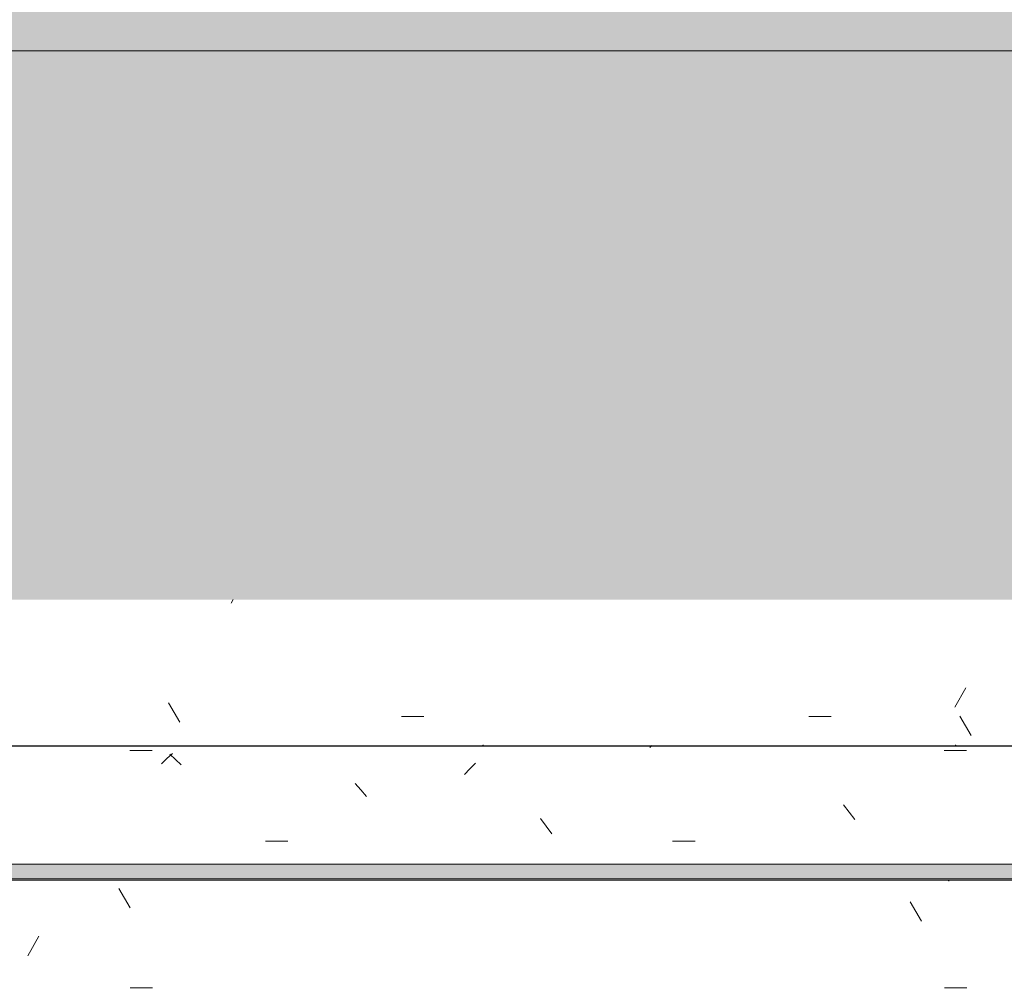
# Model space of a CAD drawing. Header units: millimetres. Extents: x -62758 to 78208, y -26429 to 33271.
# Tile 764 of 1056: x -17233 to -15759, y 30075 to 31523. Entities that reach past the tile are written whole.
import ezdxf

# ---------------------------------------------------------------- set-up
doc = ezdxf.new("R2010")
doc.units = ezdxf.units.MM
for name, color, linetype, lineweight in [('A-FLOR', 192, 'Continuous', 18), ('A-FLOR-PATT', 8, 'Continuous', 18), ('A-GENM', 13, 'Continuous', 9)]:
    doc.layers.add(name, color=color, linetype=linetype, lineweight=lineweight)
pattern_1 = [(0, (0, 0), (812.8, 203.2), [33.528, -576.072, 33.528, -576.072, -3251.2]), (0, (0, 0), (812.8, 203.2), [-1219.2, 33.528, -1185.672, 33.528, -576.072, -1422.4]), (0, (0, 0), (812.8, 203.2), [-3048, 33.528, -372.872, 33.528, -982.472]), (120, (304.8, 101.6), (-582.3764, 602.30545), [33.528, -576.072, 33.528, -576.072, -3251.2]), (120, (304.8, 101.6), (-582.3764, 602.30545), [-1219.2, 33.528, -1185.672, 33.528, -576.072, -1422.4]), (120, (304.8, 101.6), (-582.3764, 602.30545), [-3048, 33.528, -372.872, 33.528, -982.472]), (240, (406.4, 508), (-230.4236, -805.50545), [33.528, -576.072, 33.528, -576.072, -3251.2]), (240, (406.4, 508), (-230.4236, -805.50545), [-1219.2, 33.528, -1185.672, 33.528, -576.072, -1422.4]), (240, (406.4, 508), (-230.4236, -805.50545), [-3048, 33.528, -372.872, 33.528, -982.472])]

# ---------------------------------------------------------------- blocks, each defined once
blk = doc.blocks.new('FP_178-PLANTA DE IMPERMEABILIZAÇÃO - TÉRREO')
at = {"layer": 'A-GENM', "lineweight": 5}
for p, q in [((-15843.9, 30235.5), (-15844, 30235.6)), ((-15843.8, 30235.4), (-15843.9, 30235.5)), ((-15843.7, 30235.3), (-15843.8, 30235.4)), ((-15843.6, 30235.2), (-15843.7, 30235.3)), ((-15843.5, 30235.1), (-15843.6, 30235.2)), ((-15843.4, 30235), (-15843.5, 30235.1)), ((-15843.3, 30234.9), (-15843.4, 30235)), ((-15843.2, 30234.8), (-15843.3, 30234.9)), ((-15843.1, 30234.7), (-15843.2, 30234.8)), ((-15843, 30234.7), (-15843.1, 30234.7)), ((-15842.9, 30234.6), (-15843, 30234.7)), ((-15842.8, 30234.6), (-15842.9, 30234.6)), ((-15842.7, 30234.5), (-15842.8, 30234.6)), ((-15842.6, 30234.5), (-15842.7, 30234.5)), ((-15842.5, 30234.5), (-15842.6, 30234.5)), ((-15842.4, 30234.4), (-15842.5, 30234.5)), ((-15842.3, 30234.4), (-15842.4, 30234.4)), ((-15842.2, 30234.4), (-15842.3, 30234.4))]:
    blk.add_line(p, q, dxfattribs=at)
blk = doc.blocks.new('FP_179-PLANTA DE IMPERMEABILIZAÇÃO - TÉRREO')
at = {"layer": 'A-GENM', "lineweight": 5}
for p, q in [((-16540.6, 30436.9), (-16540.7, 30436.8)), ((-16540.5, 30437), (-16540.6, 30436.9)), ((-16540.4, 30437.1), (-16540.5, 30437)), ((-16540.3, 30437.2), (-16540.4, 30437.1)), ((-16540.2, 30437.2), (-16540.3, 30437.2)), ((-16540.1, 30437.3), (-16540.2, 30437.2)), ((-16540, 30437.3), (-16540.1, 30437.3)), ((-16539.9, 30437.4), (-16540, 30437.3)), ((-16539.8, 30437.4), (-16539.9, 30437.4)), ((-16539.7, 30437.4), (-16539.8, 30437.4)), ((-16539.6, 30437.5), (-16539.7, 30437.4)), ((-16539.5, 30437.5), (-16539.6, 30437.5)), ((-16539.4, 30437.5), (-16539.5, 30437.5)), ((-15832.8, 30437.5), (-15832.9, 30437.5)), ((-15832.7, 30437.5), (-15832.8, 30437.5)), ((-15832.6, 30437.4), (-15832.7, 30437.5)), ((-15832.5, 30437.4), (-15832.6, 30437.4)), ((-15832.4, 30437.4), (-15832.5, 30437.4)), ((-15832.3, 30437.3), (-15832.4, 30437.4)), ((-15832.2, 30437.3), (-15832.3, 30437.3)), ((-15832.1, 30437.2), (-15832.2, 30437.3)), ((-15832, 30437.2), (-15832.1, 30437.2)), ((-15832, 30437.1), (-15832, 30437.2)), ((-15831.9, 30437), (-15832, 30437.1)), ((-15831.8, 30436.9), (-15831.9, 30437)), ((-15831.7, 30436.8), (-15831.8, 30436.9))]:
    blk.add_line(p, q, dxfattribs=at)
blk = doc.blocks.new('FP_181-PLANTA DE IMPERMEABILIZAÇÃO - TÉRREO')
at = {"layer": 'A-GENM', "lineweight": 5}
for p, q in [((-15843.9, 30235.5), (-15844, 30235.6)), ((-15843.8, 30235.4), (-15843.9, 30235.5)), ((-15843.7, 30235.3), (-15843.8, 30235.4)), ((-15843.6, 30235.2), (-15843.7, 30235.3)), ((-15843.5, 30235.1), (-15843.6, 30235.2)), ((-15843.4, 30235), (-15843.5, 30235.1)), ((-15843.3, 30234.9), (-15843.4, 30235)), ((-15843.2, 30234.8), (-15843.3, 30234.9)), ((-15843.1, 30234.7), (-15843.2, 30234.8)), ((-15843, 30234.7), (-15843.1, 30234.7)), ((-15842.9, 30234.6), (-15843, 30234.7)), ((-15842.8, 30234.6), (-15842.9, 30234.6)), ((-15842.7, 30234.5), (-15842.8, 30234.6)), ((-15842.6, 30234.5), (-15842.7, 30234.5)), ((-15842.5, 30234.5), (-15842.6, 30234.5)), ((-15842.4, 30234.4), (-15842.5, 30234.5)), ((-15842.3, 30234.4), (-15842.4, 30234.4)), ((-15842.2, 30234.4), (-15842.3, 30234.4))]:
    blk.add_line(p, q, dxfattribs=at)
blk = doc.blocks.new('FP_182-PLANTA DE IMPERMEABILIZAÇÃO - TÉRREO')
at = {"layer": 'A-GENM', "lineweight": 5}
for p, q in [((-16540.6, 30436.9), (-16540.7, 30436.8)), ((-16540.5, 30437), (-16540.6, 30436.9)), ((-16540.4, 30437.1), (-16540.5, 30437)), ((-16540.3, 30437.2), (-16540.4, 30437.1)), ((-16540.2, 30437.2), (-16540.3, 30437.2)), ((-16540.1, 30437.3), (-16540.2, 30437.2)), ((-16540, 30437.3), (-16540.1, 30437.3)), ((-16539.9, 30437.4), (-16540, 30437.3)), ((-16539.8, 30437.4), (-16539.9, 30437.4)), ((-16539.7, 30437.4), (-16539.8, 30437.4)), ((-16539.6, 30437.5), (-16539.7, 30437.4)), ((-16539.5, 30437.5), (-16539.6, 30437.5)), ((-16539.4, 30437.5), (-16539.5, 30437.5)), ((-15832.9, 30437.5), (-15833, 30437.5)), ((-15832.8, 30437.5), (-15832.9, 30437.5)), ((-15832.7, 30437.4), (-15832.8, 30437.5)), ((-15832.6, 30437.4), (-15832.7, 30437.4)), ((-15832.5, 30437.4), (-15832.6, 30437.4)), ((-15832.4, 30437.3), (-15832.5, 30437.4)), ((-15832.3, 30437.3), (-15832.4, 30437.3)), ((-15832.2, 30437.2), (-15832.3, 30437.3)), ((-15832.1, 30437.2), (-15832.2, 30437.2)), ((-15832, 30437.1), (-15832.1, 30437.2)), ((-15831.9, 30437), (-15832, 30437.1)), ((-15831.8, 30436.9), (-15831.9, 30437)), ((-15831.7, 30436.8), (-15831.8, 30436.9))]:
    blk.add_line(p, q, dxfattribs=at)
blk = doc.blocks.new('FP_183-PLANTA DE IMPERMEABILIZAÇÃO - TÉRREO')
at = {"layer": 'A-GENM', "lineweight": 5}
for p, q in [((-15843.9, 30235.5), (-15844, 30235.6)), ((-15843.8, 30235.4), (-15843.9, 30235.5)), ((-15843.7, 30235.2), (-15843.8, 30235.4)), ((-15843.6, 30235.1), (-15843.7, 30235.2)), ((-15843.5, 30235), (-15843.6, 30235.1)), ((-15843.4, 30235), (-15843.5, 30235)), ((-15843.3, 30234.9), (-15843.4, 30235)), ((-15843.2, 30234.8), (-15843.3, 30234.9)), ((-15843.1, 30234.7), (-15843.2, 30234.8)), ((-15843, 30234.7), (-15843.1, 30234.7)), ((-15842.9, 30234.6), (-15843, 30234.7)), ((-15842.8, 30234.6), (-15842.9, 30234.6)), ((-15842.7, 30234.5), (-15842.8, 30234.6)), ((-15842.6, 30234.5), (-15842.7, 30234.5)), ((-15842.5, 30234.5), (-15842.6, 30234.5)), ((-15842.4, 30234.4), (-15842.5, 30234.5)), ((-15842.3, 30234.4), (-15842.4, 30234.4)), ((-15842.2, 30234.4), (-15842.3, 30234.4))]:
    blk.add_line(p, q, dxfattribs=at)
blk = doc.blocks.new('FP_184-PLANTA DE IMPERMEABILIZAÇÃO - TÉRREO')
at = {"layer": 'A-GENM', "lineweight": 5}
for p, q in [((-16540.6, 30436.9), (-16540.7, 30436.8)), ((-16540.5, 30437), (-16540.6, 30436.9)), ((-16540.4, 30437.1), (-16540.5, 30437)), ((-16540.3, 30437.2), (-16540.4, 30437.1)), ((-16540.2, 30437.2), (-16540.3, 30437.2)), ((-16540.1, 30437.3), (-16540.2, 30437.2)), ((-16540, 30437.3), (-16540.1, 30437.3)), ((-16539.9, 30437.4), (-16540, 30437.3)), ((-16539.8, 30437.4), (-16539.9, 30437.4)), ((-16539.7, 30437.4), (-16539.8, 30437.4)), ((-16539.6, 30437.5), (-16539.7, 30437.4)), ((-16539.5, 30437.5), (-16539.6, 30437.5)), ((-16539.4, 30437.5), (-16539.5, 30437.5)), ((-15832.9, 30437.5), (-15833, 30437.5)), ((-15832.8, 30437.5), (-15832.9, 30437.5)), ((-15832.7, 30437.4), (-15832.8, 30437.5)), ((-15832.6, 30437.4), (-15832.7, 30437.4)), ((-15832.5, 30437.4), (-15832.6, 30437.4)), ((-15832.4, 30437.3), (-15832.5, 30437.4)), ((-15832.3, 30437.3), (-15832.4, 30437.3)), ((-15832.2, 30437.2), (-15832.3, 30437.3)), ((-15832.1, 30437.2), (-15832.2, 30437.2)), ((-15832, 30437.1), (-15832.1, 30437.2)), ((-15831.9, 30437), (-15832, 30437.1)), ((-15831.8, 30436.9), (-15831.9, 30437)), ((-15831.7, 30436.8), (-15831.8, 30436.9))]:
    blk.add_line(p, q, dxfattribs=at)
blk = doc.blocks.new('FP_185-PLANTA DE IMPERMEABILIZAÇÃO - TÉRREO')
at = {"layer": 'A-GENM', "lineweight": 5}
for p, q in [((-15843.9, 30235.4), (-15844, 30235.6)), ((-15843.8, 30235.3), (-15843.9, 30235.4)), ((-15843.7, 30235.2), (-15843.8, 30235.3)), ((-15843.6, 30235.1), (-15843.7, 30235.2)), ((-15843.5, 30235), (-15843.6, 30235.1)), ((-15843.4, 30234.9), (-15843.5, 30235)), ((-15843.3, 30234.9), (-15843.4, 30234.9)), ((-15843.2, 30234.8), (-15843.3, 30234.9)), ((-15843.1, 30234.7), (-15843.2, 30234.8)), ((-15843, 30234.7), (-15843.1, 30234.7)), ((-15842.9, 30234.6), (-15843, 30234.7)), ((-15842.8, 30234.6), (-15842.9, 30234.6)), ((-15842.7, 30234.5), (-15842.8, 30234.6)), ((-15842.6, 30234.5), (-15842.7, 30234.5)), ((-15842.5, 30234.5), (-15842.6, 30234.5)), ((-15842.4, 30234.4), (-15842.5, 30234.5)), ((-15842.3, 30234.4), (-15842.4, 30234.4)), ((-15842.2, 30234.4), (-15842.3, 30234.4))]:
    blk.add_line(p, q, dxfattribs=at)
blk = doc.blocks.new('FP_186-PLANTA DE IMPERMEABILIZAÇÃO - TÉRREO')
at = {"layer": 'A-GENM', "lineweight": 5}
for p, q in [((-16540.5, 30436.9), (-16540.6, 30436.8)), ((-16540.4, 30437), (-16540.5, 30436.9)), ((-16540.3, 30437.1), (-16540.4, 30437)), ((-16540.2, 30437.2), (-16540.3, 30437.1)), ((-16540.1, 30437.2), (-16540.2, 30437.2)), ((-16540, 30437.3), (-16540.1, 30437.3)), ((-16540.1, 30437.3), (-16540.1, 30437.2)), ((-16539.9, 30437.4), (-16540, 30437.3)), ((-16539.8, 30437.4), (-16539.9, 30437.4)), ((-16539.7, 30437.4), (-16539.8, 30437.4)), ((-16539.6, 30437.5), (-16539.7, 30437.4)), ((-16539.5, 30437.5), (-16539.6, 30437.5)), ((-16539.4, 30437.5), (-16539.5, 30437.5)), ((-15832.9, 30437.5), (-15833, 30437.5)), ((-15832.8, 30437.5), (-15832.9, 30437.5)), ((-15832.7, 30437.4), (-15832.8, 30437.5)), ((-15832.6, 30437.4), (-15832.7, 30437.4)), ((-15832.5, 30437.4), (-15832.6, 30437.4)), ((-15832.4, 30437.3), (-15832.5, 30437.4)), ((-15832.3, 30437.3), (-15832.4, 30437.3)), ((-15832.2, 30437.2), (-15832.3, 30437.3)), ((-15832.1, 30437.2), (-15832.2, 30437.2)), ((-15832, 30437.1), (-15832.1, 30437.2)), ((-15831.9, 30437), (-15832, 30437.1)), ((-15831.8, 30436.9), (-15831.9, 30437)), ((-15831.7, 30436.8), (-15831.8, 30436.9))]:
    blk.add_line(p, q, dxfattribs=at)
blk = doc.blocks.new('FP_187-PLANTA DE IMPERMEABILIZAÇÃO - TÉRREO')
at = {"layer": 'A-GENM', "color": 130, "lineweight": 5}
blk.add_line((-18567, 30235.6), (-11022.5, 30235.6), dxfattribs=at)
at = {"layer": 'A-GENM', "lineweight": 5}
for p, q in [((-15843.9, 30235.4), (-15844, 30235.5)), ((-15843.8, 30235.3), (-15843.9, 30235.4)), ((-15843.7, 30235.2), (-15843.8, 30235.3)), ((-15843.6, 30235.1), (-15843.7, 30235.2)), ((-15843.5, 30235), (-15843.6, 30235.1)), ((-15843.4, 30234.9), (-15843.5, 30235)), ((-15843.3, 30234.8), (-15843.4, 30234.9)), ((-15843.2, 30234.8), (-15843.3, 30234.8)), ((-15843.1, 30234.7), (-15843.2, 30234.8)), ((-15843, 30234.6), (-15843.1, 30234.7)), ((-15842.9, 30234.6), (-15843, 30234.6)), ((-15842.8, 30234.5), (-15842.9, 30234.6)), ((-15842.7, 30234.5), (-15842.8, 30234.5)), ((-15842.6, 30234.5), (-15842.7, 30234.5)), ((-15842.5, 30234.4), (-15842.6, 30234.5)), ((-15842.4, 30234.4), (-15842.5, 30234.4)), ((-15842.3, 30234.4), (-15842.4, 30234.4))]:
    blk.add_line(p, q, dxfattribs=at)
blk = doc.blocks.new('FP_188-PLANTA DE IMPERMEABILIZAÇÃO - TÉRREO')
at = {"layer": 'A-GENM', "lineweight": 5}
for p, q in [((-16540.5, 30436.9), (-16540.6, 30436.8)), ((-16540.4, 30437), (-16540.5, 30436.9)), ((-16540.3, 30437.1), (-16540.4, 30437)), ((-16540.2, 30437.2), (-16540.3, 30437.1)), ((-16540.1, 30437.2), (-16540.2, 30437.2)), ((-16540, 30437.3), (-16540.1, 30437.2)), ((-16539.9, 30437.3), (-16540, 30437.3)), ((-16539.8, 30437.4), (-16539.9, 30437.3)), ((-16539.7, 30437.4), (-16539.8, 30437.4)), ((-16539.6, 30437.4), (-16539.7, 30437.4)), ((-16539.5, 30437.5), (-16539.6, 30437.4)), ((-16539.4, 30437.5), (-16539.5, 30437.5)), ((-16539.3, 30437.5), (-16539.4, 30437.5)), ((-15832.9, 30437.5), (-15833, 30437.5)), ((-15832.8, 30437.5), (-15832.9, 30437.5)), ((-15832.7, 30437.4), (-15832.8, 30437.5)), ((-15832.6, 30437.4), (-15832.7, 30437.4)), ((-15832.5, 30437.4), (-15832.6, 30437.4)), ((-15832.4, 30437.3), (-15832.5, 30437.4)), ((-15832.3, 30437.3), (-15832.4, 30437.3)), ((-15832.2, 30437.2), (-15832.3, 30437.3)), ((-15832.1, 30437.2), (-15832.2, 30437.2)), ((-15832, 30437.1), (-15832.1, 30437.2)), ((-15831.9, 30437), (-15832, 30437.1)), ((-15831.8, 30436.9), (-15831.9, 30437)), ((-15831.7, 30436.8), (-15831.8, 30436.9))]:
    blk.add_line(p, q, dxfattribs=at)
blk = doc.blocks.new('FP_189-PLANTA DE IMPERMEABILIZAÇÃO - TÉRREO')
at = {"layer": 'A-GENM', "lineweight": 5}
for p, q in [((-17068.8, 30429.5), (-17035.3, 30429.5)), ((-17004.6, 30425.1), (-17013, 30417.5)), ((-17000.3, 30416.1), (-17008.7, 30423.8)), ((-16286.9, 30436.8), (-16290.2, 30434.1)), ((-15849.6, 30429.5), (-15816.1, 30429.5)), ((-17013, 30417.5), (-17021.3, 30409.5)), ((-16991.9, 30408), (-17000.3, 30416.1)), ((-16551, 30410.5), (-16559.4, 30402.2)), ((-16559.4, 30402.2), (-16567.8, 30393.4)), ((-16722.8, 30370.8), (-16731.1, 30380.3)), ((-16714.4, 30360.8), (-16722.8, 30370.8)), ((-15991.6, 30337.3), (-16000, 30348)), ((-15983.2, 30326.3), (-15991.6, 30337.3)), ((-16445.2, 30316.5), (-16453.6, 30327.7)), ((-16436.8, 30305), (-16445.2, 30316.5)), ((-16865.6, 30293.6), (-16832.1, 30293.6)), ((-16256, 30293.6), (-16222.5, 30293.6))]:
    blk.add_line(p, q, dxfattribs=at)
blk = doc.blocks.new('FP_190-PLANTA DE IMPERMEABILIZAÇÃO - TÉRREO')
at = {"layer": 'A-GENM', "color": 130, "lineweight": 5}
blk.add_line((-11022.5, 30436.3), (-18567, 30436.3), dxfattribs=at)
at = {"layer": 'A-GENM', "lineweight": 5}
for p, q in [((-16540.5, 30436.9), (-16540.6, 30436.8)), ((-16540.4, 30437), (-16540.5, 30436.9)), ((-16540.3, 30437.1), (-16540.4, 30437)), ((-16540.2, 30437.2), (-16540.3, 30437.1)), ((-16540.1, 30437.2), (-16540.2, 30437.2)), ((-16540, 30437.3), (-16540.1, 30437.2)), ((-16539.9, 30437.3), (-16540, 30437.3)), ((-16539.8, 30437.4), (-16539.9, 30437.3)), ((-16539.7, 30437.4), (-16539.8, 30437.4)), ((-16539.6, 30437.4), (-16539.7, 30437.4)), ((-16539.5, 30437.5), (-16539.6, 30437.4)), ((-16539.4, 30437.5), (-16539.5, 30437.5)), ((-16539.3, 30437.5), (-16539.4, 30437.5)), ((-15832.9, 30437.5), (-15833, 30437.5)), ((-15832.8, 30437.5), (-15832.9, 30437.5)), ((-15832.7, 30437.4), (-15832.8, 30437.5)), ((-15832.6, 30437.4), (-15832.7, 30437.4)), ((-15832.5, 30437.4), (-15832.6, 30437.4)), ((-15832.4, 30437.3), (-15832.5, 30437.4)), ((-15832.3, 30437.3), (-15832.4, 30437.3)), ((-15832.2, 30437.2), (-15832.3, 30437.3)), ((-15832.1, 30437.2), (-15832.2, 30437.2)), ((-15832, 30437.1), (-15832.1, 30437.2)), ((-15831.9, 30437), (-15832, 30437.1)), ((-15831.8, 30436.9), (-15831.9, 30437)), ((-15831.7, 30436.8), (-15831.8, 30436.9))]:
    blk.add_line(p, q, dxfattribs=at)
blk = doc.blocks.new('Brises20 - Brises-4973484-PLANTA DE IMPERMEABILIZAÇÃO - TÉRREO')
at = {"layer": 'A-GENM', "lineweight": 5}
blk.add_hatch(color=41, dxfattribs=at).paths.add_polyline_path([(-18568.6, 30237.3), (-11022.5, 30237.3), (-11022.5, 30259.2), (-18568.6, 30259.2), (-18568.6, 30242.8)])
at = {"layer": 'A-GENM', "color": 130, "lineweight": 5}
blk.add_line((-11022.5, 30435.8), (-18567, 30435.8), dxfattribs=at)
at = {"layer": 'A-GENM', "color": 90}
for p, q in [((-11022.5, 30259.2), (-18568.6, 30259.2)), ((-18568.6, 30237.3), (-11022.5, 30237.3))]:
    blk.add_line(p, q, dxfattribs=at)
at = {"layer": 'A-GENM', "color": 130, "lineweight": 5}
for name in ['FP_190-PLANTA DE IMPERMEABILIZAÇÃO - TÉRREO', 'FP_189-PLANTA DE IMPERMEABILIZAÇÃO - TÉRREO', 'FP_179-PLANTA DE IMPERMEABILIZAÇÃO - TÉRREO', 'FP_182-PLANTA DE IMPERMEABILIZAÇÃO - TÉRREO', 'FP_184-PLANTA DE IMPERMEABILIZAÇÃO - TÉRREO', 'FP_186-PLANTA DE IMPERMEABILIZAÇÃO - TÉRREO', 'FP_188-PLANTA DE IMPERMEABILIZAÇÃO - TÉRREO', 'FP_187-PLANTA DE IMPERMEABILIZAÇÃO - TÉRREO', 'FP_178-PLANTA DE IMPERMEABILIZAÇÃO - TÉRREO', 'FP_181-PLANTA DE IMPERMEABILIZAÇÃO - TÉRREO', 'FP_183-PLANTA DE IMPERMEABILIZAÇÃO - TÉRREO', 'FP_185-PLANTA DE IMPERMEABILIZAÇÃO - TÉRREO']:
    blk.add_blockref(name, (0, 0), dxfattribs=at)
blk = doc.blocks.new('BE-PMSa-MOD-ARQ-ESCOLA-EX-000-R_0056_rvt-1-PLANTA DE IMPERMEABILIZAÇÃO - TÉRREO')
at = {"layer": 'A-FLOR-PATT', "lineweight": 5}
h = blk.add_hatch(dxfattribs=at)
h.set_pattern_fill('FP_7', color=31, style=0, pattern_type=2)
h.set_pattern_definition(pattern_1)
h.paths.add_polyline_path([(-21335.5, 7705.9), (-21335.5, 10261.3), (-20691.5, 10262.1), (-20691.5, 10507.9), (-20249.5, 10507.9), (-20249.5, 10261.3), (-14566.5, 10262.1), (-14566.5, 10507.9), (-14124.5, 10507.9), (-14124.5, 10261.4), (-13021.5, 10262.1), (-13021.5, 10462.9), (-12669.5, 10462.9), (-12669.1, 10261.4), (-12135.5, 10261.4), (-12135.5, 10260.2), (-7685.5, 10260.2), (-7685.5, 10478.9), (-7295.5, 10478.9), (-7295.5, 10260.2), (-2935.5, 10260.2), (-2935.5, 10229.1), (-2918, 10224.4), (-2905.2, 10211.6), (-2900.9, 10192.8), (-2906, 10175.9), (-2913.4, 10168.4), (-2900.9, 10155.9), (-2895.5, 10135.9), (-2844.4, 10135.9), (-2844.4, 10478.9), (-2454.4, 10478.9), (-2454.4, 10135.9), (-1629.5, 10135.9), (-1629.5, 10478.9), (-1445.5, 10478.9), (-1445.5, 12840.9), (-2430.4, 12840.9), (-2430.4, 12609.4), (-2868.4, 12609.4), (-2868.4, 12840.9), (-7295.5, 12840.9), (-7295.5, 12633.9), (-7685.5, 12633.9), (-7685.5, 12840.9), (-12929.5, 12840.9), (-12929.5, 12604.9), (-13416.5, 12604.9), (-13416.5, 12840.9), (-14474.5, 12840.9), (-14474.5, 12604.9), (-14916.5, 12604.9), (-14916.5, 12840.9), (-20249.5, 12840.9), (-20249.5, 12604.9), (-20691.5, 12604.9), (-20691.5, 12840.9), (-25674.5, 12840.9), (-25674.5, 12604.9), (-26116.5, 12604.9), (-26116.5, 12840.9), (-27395.5, 12840.9), (-27395.5, 7705.9), (-26974.2, 7705.9)])
h.paths.add_polyline_path([(-26114.5, 10066.9), (-26114.5, 10506.9), (-25676.5, 10506.9), (-25676.5, 10066.9), (-26099.5, 10066.9)])
h.paths.add_polyline_path([(-7637.5, 10139.9), (-7637.5, 10433.9), (-7640.5, 10433.9), (-7640.5, 10139.9)])
h.paths.add_polyline_path([(-7343.5, 10139.9), (-7340.5, 10139.9), (-7340.5, 10433.9), (-7343.5, 10433.9), (-7343.5, 10142.9)])
h.paths.add_polyline_path([(-2931.6, 10174.8), (-2927.7, 10175.9), (-2922.7, 10178.8), (-2917.3, 10186.6), (-2915.9, 10190.6), (-2915.9, 10197.6), (-2918.2, 10204.1), (-2922.7, 10209.4), (-2931.2, 10213.3), (-2935.5, 10213.3), (-2934.5, 10175.6), (-2933.4, 10175.3)])
h.paths.add_polyline_path([(3940.5, 31476.9), (3940.5, 32334.9), (-33454.5, 32775.7), (-33454.5, 31476.9), (3679.7, 31476.9)])
h = blk.add_hatch(dxfattribs=at)
h.set_pattern_fill('FP_4', color=215, style=0, pattern_type=2)
h.set_pattern_definition(pattern_1)
h.paths.add_polyline_path([(8062.7, -25998.1), (8062.3, -23358.1), (4164, -23358.1), (4164, -23525.1), (3827, -23525.1), (3827, -23191.1), (3905.3, -23191.1), (3905.3, -18903.1), (2757.5, -18903.1), (2757.5, -18555), (-23, -18555.6), (-23, -21908.1), (-7307.5, -21908.1), (-7307.5, -21924.6), (-7387.5, -21924.6), (-7387.5, -21844.6), (-7477.5, -21845.5), (-7477.5, -24004.6), (-7387.5, -24004.6), (-7387.5, -23924.6), (-7307.5, -23924.6), (-7307.5, -24004.6), (-7327.5, -24004.6), (-7327.5, -25691.8), (-379.6, -25830.1), (-379.6, -24203.6), (420.4, -24203.6), (420.4, -24198.6), (470.4, -24198.6), (470.4, -24203.6), (495.4, -24203.6), (495.4, -24303.6), (995.4, -24303.6), (995.4, -24203.6), (1020.4, -24203.6), (1020.4, -24198.6), (1070.4, -24198.6), (1070.4, -24203.6), (2104.7, -24203.6), (2104.7, -25879.5), (5723.3, -25951.5)])
h.paths.add_polyline_path([(1954.7, -25876.5), (1954.7, -24353.6), (1070.4, -24353.6), (1070.4, -24358.6), (1020.4, -24358.6), (1020.4, -24353.6), (559.6, -24353.6), (559.6, -24359.6), (542.9, -24359.6), (543.5, -24377.4), (548.2, -24388.1), (560.4, -24393.1), (636, -24393.1), (644.8, -24388.3), (648.2, -24381.6), (649, -24380.6), (660.8, -24380.6), (661.8, -24384.9), (658, -24395.7), (648.3, -24404.7), (639.7, -24407), (635.4, -24407.1), (635.4, -24408.1), (560.4, -24407.1), (549.8, -24405.3), (542.6, -24402.2), (532.3, -24391.9), (527.9, -24375.6), (527.9, -24359.6), (511.3, -24359.6), (511.3, -24353.6), (470.4, -24353.6), (470.4, -24358.6), (420.4, -24358.6), (420.4, -24353.6), (-229.6, -24353.6), (-229.6, -25833.1), (1636.1, -25870.2)])
h.paths.add_polyline_path([(1220.5, -24152.1), (1210.8, -24150.9), (1201.8, -24147.1), (1194, -24141.1), (1188.1, -24133.4), (1184.3, -24124.3), (1183, -24114.6), (1184.3, -24104.9), (1188.1, -24095.9), (1194, -24088.1), (1201.8, -24082.2), (1210.8, -24078.4), (1220.5, -24077.1), (1230.3, -24078.4), (1239.3, -24082.2), (1247.1, -24088.1), (1253, -24095.9), (1256.8, -24104.9), (1258, -24114.6), (1256.8, -24124.3), (1253, -24133.4), (1247.1, -24141.1), (1239.3, -24147.1), (1230.3, -24150.9)])
h.paths.add_polyline_path([(-7197.5, -23914.6), (-7197.5, -23874.6), (-6257.5, -23874.6), (-6257.5, -23914.6), (-6538.3, -23914.6)])
h.paths.add_polyline_path([(-809.2, -23052), (-807.5, -23049.7), (-811, -23049.7), (-812, -23050.2)])
h.paths.add_polyline_path([(-806.7, -23019.7), (-810.5, -23020.9), (-809.2, -23022.1), (-808, -23020.9)])
h.paths.add_polyline_path([(-811.7, -22969.7), (-808, -22968.6), (-809.3, -22967.4), (-810.5, -22968.6)])
h.paths.add_polyline_path([(-809.2, -22965), (-805.7, -22969.7), (-805.7, -22968.8), (-808, -22966.3)])
h.paths.add_polyline_path([(-813.6, -22969.7), (-811.7, -22969.7), (-811.7, -22967.7), (-812.8, -22968.9)])
h.paths.add_polyline_path([(-809.2, -23052), (-813.8, -23049.7), (-812.7, -23049.7), (-812.8, -23048.8), (-814.2, -23039.8), (-813.5, -23024.5), (-813.7, -23019.7), (-814.2, -23019.7), (-813.4, -22939.4), (-806.7, -22939.1), (-804.6, -22940.2), (-804.3, -22947.6), (-804.9, -22954.7), (-804.4, -22964.1), (-804.2, -22969.7), (-804.9, -23019.7), (-805.7, -23019.7), (-804.3, -23035.3), (-805.2, -23047), (-804.9, -23049.1), (-804.9, -23050.5)])
h.paths.add_polyline_path([(-7197.5, -21974.6), (-7197.5, -21934.6), (-6257.5, -21934.6), (-6257.5, -21974.6), (-6538.3, -21974.6)])
h.paths.add_polyline_path([(662.2, -18385), (1303.1, -18385), (1303.1, -18379), (1322.2, -18379), (1322.2, -18343), (1227.2, -18343), (1227.2, -18333), (1332.2, -18333), (1332.2, -18379), (1351.4, -18379), (1351.4, -18385), (1373.1, -18385), (1373.1, -18379), (1392.2, -18379), (1392.2, -18333), (1497.2, -18333), (1497.2, -18343), (1402.2, -18343), (1402.2, -18379), (1421.4, -18379), (1421.4, -18385), (2587.5, -18385), (2587.5, -16955.6), (137, -16955.6), (137, -18385), (614.3, -18385)])
h.paths.add_polyline_path([(3326.8, -18212.6), (3330.4, -18211.1), (3331.8, -18207.6), (3330.4, -18204.1), (3326.8, -18202.6), (3323.3, -18204.1), (3321.8, -18207.6), (3323.3, -18211.1), (3325.5, -18212.4)])
h.paths.add_polyline_path([(3485.9, -18212.6), (3489.4, -18211.1), (3490.9, -18207.6), (3489.4, -18204.1), (3485.9, -18202.6), (3482.3, -18204.1), (3480.9, -18207.6), (3482.3, -18211.1), (3484.6, -18212.4)])
h.paths.add_polyline_path([(3326.8, -17508.6), (3330.4, -17507.2), (3331.8, -17503.6), (3330.4, -17500.1), (3326.8, -17498.6), (3323.3, -17500.1), (3321.8, -17503.6), (3323.3, -17507.2), (3325.5, -17508.5)])
h.paths.add_polyline_path([(3485.9, -17508.6), (3489.4, -17507.2), (3490.9, -17503.6), (3489.4, -17500.1), (3485.9, -17498.6), (3482.3, -17500.1), (3480.9, -17503.6), (3482.3, -17507.2), (3484.6, -17508.5)])
h.paths.add_polyline_path([(3168.8, -16958.1), (3776.5, -16958.1), (3776.5, -16955.6), (2757.5, -16955.6), (2757.5, -16958.1), (3107.5, -16958.1)])
h.paths.add_polyline_path([(869.5, 29873.2), (889.5, 29873.2), (889.5, 29878.5), (805.5, 29878.5), (805.5, 29873.2)])
h.paths.add_polyline_path([(-22120.5, 29873.2), (-22100.5, 29873.2), (-22100.5, 29878.5), (-22187, 29878.5), (-22187, 29873.2)])
h.paths.add_polyline_path([(-31061.4, 29879.1), (-30483.5, 29879.1), (-30483.5, 29923.5), (-30349.5, 29923.5), (-30349.5, 30655.3), (-30339.5, 30655.3), (-30339.5, 30838.5), (-30049.5, 30838.5), (-30049.5, 30655.3), (-22477, 30655.5), (-22477, 30838.5), (-22187, 30838.5), (-22187, 29923.5), (-22055.5, 29923.5), (-22055.5, 29879.1), (-18964.5, 29879.1), (-18964.5, 29893.7), (-18916.5, 29893.7), (-18916.5, 30655.3), (-18857, 30655.3), (-18857, 30838.5), (-18567, 30838.5), (-18567, 30655.3), (-10982, 30655.5), (-10982, 30838.5), (-10692, 30838.5), (-10692, 29893.7), (-10584.5, 29893.7), (-10584.5, 29881.9), (-7498.5, 29881.9), (-7498.5, 29923.5), (-7369.5, 29923.5), (-7369.5, 30838.5), (-7079.5, 30838.5), (-7079.5, 30655.3), (515.5, 30655.8), (515.5, 30838.5), (805.5, 30838.5), (805.5, 29923.5), (934.5, 29923.5), (934.5, 29881.6), (3800.5, 29881.6), (3800.5, 29893.7), (3905.5, 29893.7), (3905.5, 30838.5), (3940.5, 30838.5), (3940.5, 31476.9), (-33457, 31476.8), (-33457, 29918.2), (-33325.5, 29918.2), (-33325.5, 29879.1), (-33105, 29879.1)])
h.paths.add_polyline_path([(-20518.5, 31038.4), (-20516, 31036), (-20514.8, 31038.4), (-20517.3, 31038.4)])
h.paths.add_polyline_path([(-20520.4, 31038.4), (-20517.3, 31036.1), (-20519.6, 31038.4)])
h.paths.add_polyline_path([(-20518.5, 31088.4), (-20514.8, 31089.5), (-20516, 31090.7), (-20517.3, 31089.5)])
h.paths.add_polyline_path([(-20519.6, 31088.4), (-20518.5, 31088.4), (-20518.6, 31089.7)])
h.paths.add_polyline_path([(-20516, 31120.6), (-20518.5, 31118.6), (-20514.2, 31118.4), (-20514.2, 31119.4), (-20515.5, 31120.3)])
h.paths.add_polyline_path([(-20511.7, 31038.4), (-20513.5, 31038.4), (-20513.5, 31036.4), (-20512.5, 31037.5)])
h.paths.add_polyline_path([(-20516, 31007.2), (-20520.7, 31008.9), (-20521, 31016.3), (-20520.4, 31023.3), (-20520.9, 31032.7), (-20521, 31038.4), (-20520.4, 31088.4), (-20519.6, 31088.4), (-20521, 31103.9), (-20520.1, 31115.6), (-20520.4, 31117.8), (-20514.8, 31120.2), (-20511.7, 31119.1), (-20512.5, 31118.3), (-20512.5, 31117.4), (-20511.1, 31108.4), (-20511.8, 31093.1), (-20511.6, 31088.4), (-20511, 31088.4), (-20511.9, 31008), (-20515.2, 31007.3)])
h = blk.add_hatch(dxfattribs=at)
h.set_pattern_fill('FP_4', color=215, style=0, pattern_type=2)
h.set_pattern_definition(pattern_1)
h.paths.add_polyline_path([(-18285.4, 29881.9), (-18177, 29881.9), (-18177, 29911.9), (-15377, 29911), (-15377, 29881.9), (-14217, 29881.9), (-14217, 29911.9), (-11417, 29911), (-11417, 29881.9), (-10984.5, 29881.9), (-10984.5, 30309.4), (-11022.5, 30309.4), (-11022.5, 30235.6), (-18567, 30235.6), (-18567, 29881.9), (-18288.7, 29881.9)])
h.paths.add_polyline_path([(-18288.7, 29886.7), (-18294.9, 29888.4), (-18297.5, 29890.4), (-18300.8, 29896), (-18300.8, 29902.5), (-18297.5, 29908.1), (-18289, 29911.7), (-18285.4, 29911.3), (-18279.3, 29907.1), (-18276.6, 29902.5), (-18276.6, 29896), (-18279.8, 29890.4), (-18285.4, 29887.1)])
h.paths.add_polyline_path([(-18393.7, 29970.6), (-18419.6, 29974), (-18443.7, 29984), (-18464.4, 29999.8), (-18480.3, 30020.6), (-18490.3, 30044.7), (-18493.7, 30070.6), (-18490.3, 30096.4), (-18480.3, 30120.6), (-18464.4, 30141.3), (-18443.7, 30157.2), (-18419.6, 30167.1), (-18393.7, 30170.6), (-18367.8, 30167.1), (-18343.7, 30157.2), (-18323, 30141.3), (-18307.1, 30120.6), (-18297.1, 30096.4), (-18293.7, 30070.6), (-18297.1, 30044.7), (-18307.1, 30020.6), (-18323, 29999.8), (-18343.7, 29984), (-18367.8, 29974)])
h.paths.add_polyline_path([(-10984.5, 30379), (-10984.5, 30655.3), (-18567, 30655.3), (-18567, 30436.3), (-11022.5, 30435.8), (-11022.5, 30379)])
at = {"layer": 'A-FLOR', "color": 170, "lineweight": 5}
blk.add_line((3940.5, 31476.9), (-33457, 31476.9), dxfattribs=at)
at = {"layer": 'A-GENM', "color": 170, "lineweight": 5}
blk.add_blockref('Brises20 - Brises-4973484-PLANTA DE IMPERMEABILIZAÇÃO - TÉRREO', (0, 0), dxfattribs=at)

msp = doc.modelspace()

# ---------------------------------------------------------------- block references
at = {"lineweight": 5}
msp.add_blockref('BE-PMSa-MOD-ARQ-ESCOLA-EX-000-R_0056_rvt-1-PLANTA DE IMPERMEABILIZAÇÃO - TÉRREO', (0, 0), dxfattribs=at)

doc.saveas('drawing.dxf')
